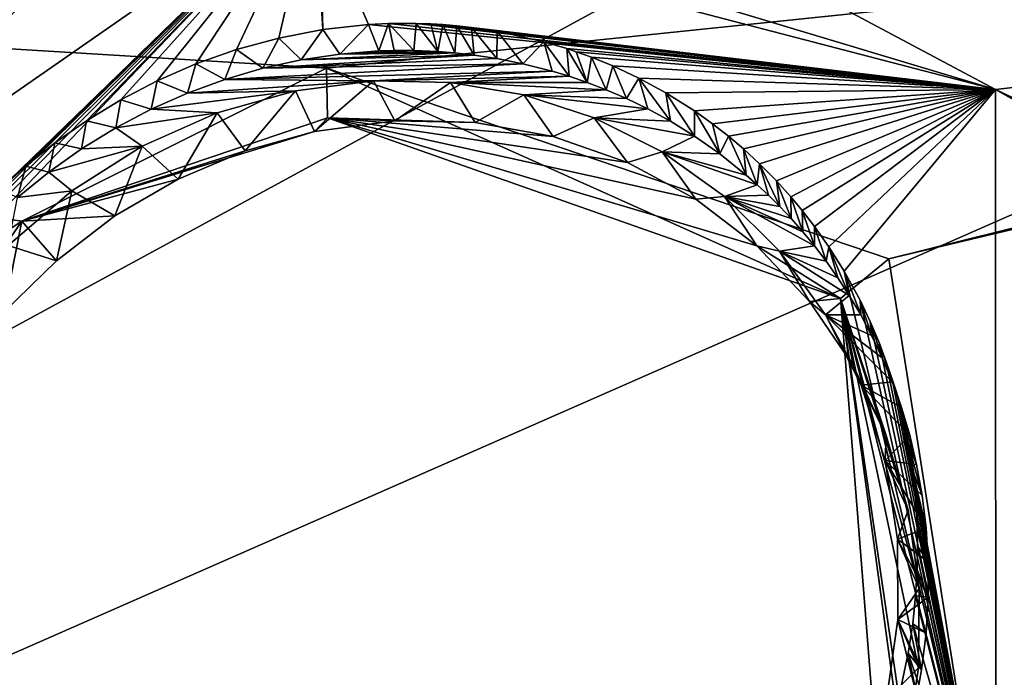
# Model space of a CAD drawing. Header units: millimetres. Extents: x -147 to 294, y -82 to 275.
# Tile 565 of 609: x 272.98 to 276.66, y 221.93 to 224.38. Entities that reach past the tile are written whole.
import ezdxf

# ---------------------------------------------------------------- set-up
doc = ezdxf.new("R2010")
doc.units = ezdxf.units.MM
doc.header["$LTSCALE"] = 67.506716
for name, color, linetype in [('2099', 7, 'CONTINUOUS'), ('2172', 7, 'CONTINUOUS'), ('2660', 7, 'CONTINUOUS'), ('2661', 7, 'CONTINUOUS'), ('2662', 7, 'CONTINUOUS'), ('2663', 7, 'CONTINUOUS'), ('2664', 7, 'CONTINUOUS'), ('2665', 7, 'CONTINUOUS'), ('2666', 7, 'CONTINUOUS'), ('2667', 7, 'CONTINUOUS'), ('2668', 7, 'CONTINUOUS'), ('556', 7, 'CONTINUOUS'), ('871', 7, 'CONTINUOUS')]:
    doc.layers.add(name, color=color, linetype=linetype)

msp = doc.modelspace()

# ---------------------------------------------------------------- linework, layer by layer
at = {"layer": '2099', "linetype": 'CONTINUOUS'}
for points in [[(266.6581, 227.5591, -14.8473), (274.033, 225.5066, -17.2781), (271.3782, 223.8974, -16.7932), (266.6581, 227.5591, -14.8473)], [(274.033, 225.5066, -17.2781), (281.793, 224.723, -19.9398), (276.6296, 224.1244, -18.343), (274.033, 225.5066, -17.2781)], [(281.793, 224.723, -19.9398), (288.0619, 218.7302, -23.5002), (276.6296, 224.1244, -18.343), (281.793, 224.723, -19.9398)], [(288.0619, 218.7302, -23.5002), (282.7812, 220.6561, -21.1179), (276.6296, 224.1244, -18.343), (288.0619, 218.7302, -23.5002)], [(276.6296, 224.1244, -18.343), (282.7812, 220.6561, -21.1179), (276.6307, 221.0584, -18.9535), (276.6296, 224.1244, -18.343)]]:
    msp.add_3dface(points, dxfattribs=at)
at = {"layer": '2172', "linetype": 'CONTINUOUS'}
for points in [[(283.1685, 219.3606, -19.0425), (290.6644, 226.9256, -20.2654), (274.7503, 219.6667, -16.1932), (283.1685, 219.3606, -19.0425)], [(274.7503, 219.6667, -16.1932), (290.6644, 226.9256, -20.2654), (275.8653, 220.2187, -16.425), (274.7503, 219.6667, -16.1932)], [(275.8653, 220.2187, -16.425), (290.6644, 226.9256, -20.2654), (276.5825, 221.2522, -16.4399), (275.8653, 220.2187, -16.425)], [(290.6644, 226.9256, -20.2654), (282.6839, 225.0918, -17.7011), (276.2308, 223.4914, -15.8877), (290.6644, 226.9256, -20.2654)], [(276.5825, 221.2522, -16.4399), (290.6644, 226.9256, -20.2654), (276.2308, 223.4914, -15.8877), (276.5825, 221.2522, -16.4399)], [(282.6839, 225.0918, -17.7011), (264.82, 224.7735, -12.4507), (274.129, 224.2033, -15.1095), (282.6839, 225.0918, -17.7011)], [(276.2308, 223.4914, -15.8877), (282.6839, 225.0918, -17.7011), (274.129, 224.2033, -15.1095), (276.2308, 223.4914, -15.8877)], [(264.82, 224.7735, -12.4507), (264.1579, 217.7465, -13.6393), (272.9912, 223.6325, -14.8788), (264.82, 224.7735, -12.4507)], [(274.129, 224.2033, -15.1095), (264.82, 224.7735, -12.4507), (272.9912, 223.6325, -14.8788), (274.129, 224.2033, -15.1095)], [(272.9912, 223.6325, -14.8788), (264.1579, 217.7465, -13.6393), (272.2961, 222.6223, -14.8677), (272.9912, 223.6325, -14.8788)]]:
    msp.add_3dface(points, dxfattribs=at)
at = {"layer": '2660', "linetype": 'CONTINUOUS'}
for points in [[(276.2308, 223.4914, -15.8877), (274.129, 224.2033, -15.1095), (276.0496, 223.343, -15.9696), (276.2308, 223.4914, -15.8877)], [(276.0496, 223.343, -15.9696), (274.129, 224.2033, -15.1095), (274.1339, 224.0178, -15.2339), (276.0496, 223.343, -15.9696)], [(274.0849, 223.9668, -15.46), (274.3855, 224.0064, -15.5521), (274.1339, 224.0178, -15.2339), (274.0849, 223.9668, -15.46)], [(276.0496, 223.343, -15.9696), (274.1339, 224.0178, -15.2339), (275.7369, 223.5399, -16.0912), (276.0496, 223.343, -15.9696)], [(275.7369, 223.5399, -16.0912), (274.1339, 224.0178, -15.2339), (275.509, 223.7144, -15.9814), (275.7369, 223.5399, -16.0912)], [(275.509, 223.7144, -15.9814), (274.1339, 224.0178, -15.2339), (275.2536, 223.8515, -15.87), (275.509, 223.7144, -15.9814)], [(275.2536, 223.8515, -15.87), (274.1339, 224.0178, -15.2339), (274.9765, 223.9477, -15.7593), (275.2536, 223.8515, -15.87)], [(274.9765, 223.9477, -15.7593), (274.1339, 224.0178, -15.2339), (274.6848, 224, -15.6525), (274.9765, 223.9477, -15.7593)], [(274.6848, 224, -15.6525), (274.1339, 224.0178, -15.2339), (274.3855, 224.0064, -15.5521), (274.6848, 224, -15.6525)], [(275.9341, 223.3313, -16.1972), (276.0496, 223.343, -15.9696), (275.7369, 223.5399, -16.0912), (275.9341, 223.3313, -16.1972)], [(276.5825, 221.2522, -16.4399), (276.2308, 223.4914, -15.8877), (276.0496, 223.343, -15.9696), (276.5825, 221.2522, -16.4399)], [(276.0969, 223.0926, -16.2978), (276.0496, 223.343, -15.9696), (275.9341, 223.3313, -16.1972), (276.0969, 223.0926, -16.2978)], [(276.3318, 221.2804, -16.4628), (276.5825, 221.2522, -16.4399), (276.0496, 223.343, -15.9696), (276.3318, 221.2804, -16.4628)], [(276.3318, 221.2804, -16.4628), (276.0496, 223.343, -15.9696), (276.2061, 221.3757, -16.6655), (276.3318, 221.2804, -16.4628)], [(276.2061, 221.3757, -16.6655), (276.0496, 223.343, -15.9696), (276.2949, 221.6667, -16.6393), (276.2061, 221.3757, -16.6655)], [(276.2949, 221.6667, -16.6393), (276.0496, 223.343, -15.9696), (276.341, 221.9636, -16.5975), (276.2949, 221.6667, -16.6393)], [(276.341, 221.9636, -16.5975), (276.0496, 223.343, -15.9696), (276.3437, 222.2604, -16.5412), (276.341, 221.9636, -16.5975)], [(276.3437, 222.2604, -16.5412), (276.0496, 223.343, -15.9696), (276.3033, 222.5519, -16.4714), (276.3437, 222.2604, -16.5412)], [(276.3033, 222.5519, -16.4714), (276.0496, 223.343, -15.9696), (276.2207, 222.8312, -16.3897), (276.3033, 222.5519, -16.4714)], [(276.2207, 222.8312, -16.3897), (276.0496, 223.343, -15.9696), (276.0969, 223.0926, -16.2978), (276.2207, 222.8312, -16.3897)]]:
    msp.add_3dface(points, dxfattribs=at)
at = {"layer": '2661', "linetype": 'CONTINUOUS'}
for points in [[(274.129, 224.2033, -15.1095), (272.9912, 223.6325, -14.8788), (274.1339, 224.0178, -15.2339), (274.129, 224.2033, -15.1095)], [(272.9912, 223.6325, -14.8788), (274.0849, 223.9668, -15.46), (274.1339, 224.0178, -15.2339), (272.9912, 223.6325, -14.8788)], [(274.0849, 223.9668, -15.46), (272.9912, 223.6325, -14.8788), (273.8252, 223.8947, -15.3877), (274.0849, 223.9668, -15.46)], [(273.8252, 223.8947, -15.3877), (272.9912, 223.6325, -14.8788), (273.5752, 223.7891, -15.3253), (273.8252, 223.8947, -15.3877)], [(273.5752, 223.7891, -15.3253), (272.9912, 223.6325, -14.8788), (273.3389, 223.6514, -15.2736), (273.5752, 223.7891, -15.3253)], [(272.9912, 223.6325, -14.8788), (272.2961, 222.6223, -14.8677), (272.9239, 223.2916, -15.2052), (272.9912, 223.6325, -14.8788)], [(273.1205, 223.4844, -15.2334), (272.9912, 223.6325, -14.8788), (272.9239, 223.2916, -15.2052), (273.1205, 223.4844, -15.2334)], [(273.3389, 223.6514, -15.2736), (272.9912, 223.6325, -14.8788), (273.1205, 223.4844, -15.2334), (273.3389, 223.6514, -15.2736)]]:
    msp.add_3dface(points, dxfattribs=at)
at = {"layer": '2662', "linetype": 'CONTINUOUS'}
for points in [[(274.014, 224.1186, -16.1518), (273.8252, 223.8947, -15.3877), (273.7212, 224.0366, -16.0794), (274.014, 224.1186, -16.1518)], [(274.0849, 223.9668, -15.46), (273.8252, 223.8947, -15.3877), (274.014, 224.1186, -16.1518), (274.0849, 223.9668, -15.46)], [(273.7212, 224.0366, -16.0794), (273.5752, 223.7891, -15.3253), (273.4406, 223.9115, -16.0191), (273.7212, 224.0366, -16.0794)], [(273.8252, 223.8947, -15.3877), (273.5752, 223.7891, -15.3253), (273.7212, 224.0366, -16.0794), (273.8252, 223.8947, -15.3877)], [(273.4406, 223.9115, -16.0191), (273.3389, 223.6514, -15.2736), (273.1783, 223.7452, -15.9726), (273.4406, 223.9115, -16.0191)], [(273.5752, 223.7891, -15.3253), (273.3389, 223.6514, -15.2736), (273.4406, 223.9115, -16.0191), (273.5752, 223.7891, -15.3253)], [(273.1783, 223.7452, -15.9726), (273.1205, 223.4844, -15.2334), (272.9402, 223.5417, -15.9406), (273.1783, 223.7452, -15.9726)], [(273.3389, 223.6514, -15.2736), (273.1205, 223.4844, -15.2334), (273.1783, 223.7452, -15.9726), (273.3389, 223.6514, -15.2736)], [(273.1205, 223.4844, -15.2334), (272.9239, 223.2916, -15.2052), (272.9402, 223.5417, -15.9406), (273.1205, 223.4844, -15.2334)]]:
    msp.add_3dface(points, dxfattribs=at)
at = {"layer": '2663', "linetype": 'CONTINUOUS'}
for points in [[(274.0849, 223.9668, -15.46), (274.014, 224.1186, -16.1518), (274.3056, 224.1557, -16.2328), (274.0849, 223.9668, -15.46)], [(274.3855, 224.0064, -15.5521), (274.0849, 223.9668, -15.46), (274.3056, 224.1557, -16.2328), (274.3855, 224.0064, -15.5521)], [(274.5927, 224.15, -16.321), (274.3855, 224.0064, -15.5521), (274.3056, 224.1557, -16.2328), (274.5927, 224.15, -16.321)], [(274.6848, 224, -15.6525), (274.3855, 224.0064, -15.5521), (274.5927, 224.15, -16.321), (274.6848, 224, -15.6525)], [(274.8673, 224.1036, -16.4135), (274.6848, 224, -15.6525), (274.5927, 224.15, -16.321), (274.8673, 224.1036, -16.4135)], [(274.9765, 223.9477, -15.7593), (274.6848, 224, -15.6525), (274.8673, 224.1036, -16.4135), (274.9765, 223.9477, -15.7593)], [(275.1296, 224.0184, -16.5101), (274.9765, 223.9477, -15.7593), (274.8673, 224.1036, -16.4135), (275.1296, 224.0184, -16.5101)], [(275.2536, 223.8515, -15.87), (274.9765, 223.9477, -15.7593), (275.1296, 224.0184, -16.5101), (275.2536, 223.8515, -15.87)], [(275.3831, 223.8913, -16.6123), (275.2536, 223.8515, -15.87), (275.1296, 224.0184, -16.5101), (275.3831, 223.8913, -16.6123)], [(275.509, 223.7144, -15.9814), (275.2536, 223.8515, -15.87), (275.3831, 223.8913, -16.6123), (275.509, 223.7144, -15.9814)], [(275.6164, 223.7239, -16.7166), (275.509, 223.7144, -15.9814), (275.3831, 223.8913, -16.6123), (275.6164, 223.7239, -16.7166)], [(275.7369, 223.5399, -16.0912), (275.509, 223.7144, -15.9814), (275.6164, 223.7239, -16.7166), (275.7369, 223.5399, -16.0912)], [(275.8217, 223.5197, -16.8197), (275.7369, 223.5399, -16.0912), (275.6164, 223.7239, -16.7166), (275.8217, 223.5197, -16.8197)], [(275.9341, 223.3313, -16.1972), (275.7369, 223.5399, -16.0912), (275.8217, 223.5197, -16.8197), (275.9341, 223.3313, -16.1972)], [(275.9943, 223.2817, -16.9197), (275.9341, 223.3313, -16.1972), (275.8217, 223.5197, -16.8197), (275.9943, 223.2817, -16.9197)], [(276.0969, 223.0926, -16.2978), (275.9341, 223.3313, -16.1972), (275.9943, 223.2817, -16.9197), (276.0969, 223.0926, -16.2978)], [(276.1267, 223.0196, -17.0122), (276.0969, 223.0926, -16.2978), (275.9943, 223.2817, -16.9197), (276.1267, 223.0196, -17.0122)], [(276.2207, 222.8312, -16.3897), (276.0969, 223.0926, -16.2978), (276.1267, 223.0196, -17.0122), (276.2207, 222.8312, -16.3897)], [(276.2168, 222.7381, -17.0956), (276.2207, 222.8312, -16.3897), (276.1267, 223.0196, -17.0122), (276.2168, 222.7381, -17.0956)], [(276.3033, 222.5519, -16.4714), (276.2207, 222.8312, -16.3897), (276.2168, 222.7381, -17.0956), (276.3033, 222.5519, -16.4714)], [(276.2631, 222.4437, -17.1683), (276.3033, 222.5519, -16.4714), (276.2168, 222.7381, -17.0956), (276.2631, 222.4437, -17.1683)], [(276.3437, 222.2604, -16.5412), (276.3033, 222.5519, -16.4714), (276.2631, 222.4437, -17.1683), (276.3437, 222.2604, -16.5412)], [(276.2647, 222.1436, -17.2284), (276.3437, 222.2604, -16.5412), (276.2631, 222.4437, -17.1683), (276.2647, 222.1436, -17.2284)], [(276.341, 221.9636, -16.5975), (276.3437, 222.2604, -16.5412), (276.2647, 222.1436, -17.2284), (276.341, 221.9636, -16.5975)], [(276.2216, 221.8442, -17.2746), (276.341, 221.9636, -16.5975), (276.2647, 222.1436, -17.2284), (276.2216, 221.8442, -17.2746)], [(276.2949, 221.6667, -16.6393), (276.341, 221.9636, -16.5975), (276.2216, 221.8442, -17.2746), (276.2949, 221.6667, -16.6393)]]:
    msp.add_3dface(points, dxfattribs=at)
at = {"layer": '2664', "linetype": 'CONTINUOUS'}
for points in [[(274.0352, 224.2345, -16.1363), (274.1795, 224.256, -16.1758), (274.6094, 224.2606, -16.3052), (274.0352, 224.2345, -16.1363)], [(274.6819, 224.2524, -16.3288), (274.0352, 224.2345, -16.1363), (274.6094, 224.2606, -16.3052), (274.6819, 224.2524, -16.3288)], [(274.1795, 224.256, -16.1758), (274.3251, 224.2676, -16.2176), (274.4554, 224.2693, -16.2567), (274.1795, 224.256, -16.1758)], [(274.546, 224.2656, -16.285), (274.1795, 224.256, -16.1758), (274.4554, 224.2693, -16.2567), (274.546, 224.2656, -16.285)], [(274.6094, 224.2606, -16.3052), (274.1795, 224.256, -16.1758), (274.546, 224.2656, -16.285), (274.6094, 224.2606, -16.3052)], [(274.4554, 224.2693, -16.2567), (274.3251, 224.2676, -16.2176), (274.382, 224.2694, -16.2345), (274.4554, 224.2693, -16.2567)], [(273.7499, 224.1615, -16.0644), (273.892, 224.203, -16.0992), (274.8637, 224.2202, -16.3903), (273.7499, 224.1615, -16.0644)], [(274.9725, 224.1925, -16.4288), (273.7499, 224.1615, -16.0644), (274.8637, 224.2202, -16.3903), (274.9725, 224.1925, -16.4288)], [(273.892, 224.203, -16.0992), (274.0352, 224.2345, -16.1363), (274.6819, 224.2524, -16.3288), (273.892, 224.203, -16.0992)], [(274.7661, 224.2397, -16.3568), (273.892, 224.203, -16.0992), (274.6819, 224.2524, -16.3288), (274.7661, 224.2397, -16.3568)], [(274.8637, 224.2202, -16.3903), (273.892, 224.203, -16.0992), (274.7661, 224.2397, -16.3568), (274.8637, 224.2202, -16.3903)], [(274.3056, 224.1557, -16.2328), (273.7499, 224.1615, -16.0644), (274.9725, 224.1925, -16.4288), (274.3056, 224.1557, -16.2328)], [(275.0367, 224.1731, -16.4522), (274.3056, 224.1557, -16.2328), (274.9725, 224.1925, -16.4288), (275.0367, 224.1731, -16.4522)], [(273.7499, 224.1615, -16.0644), (274.3056, 224.1557, -16.2328), (273.6108, 224.1106, -16.0324), (273.7499, 224.1615, -16.0644)], [(274.3056, 224.1557, -16.2328), (274.014, 224.1186, -16.1518), (273.6108, 224.1106, -16.0324), (274.3056, 224.1557, -16.2328)], [(274.5927, 224.15, -16.321), (274.3056, 224.1557, -16.2328), (275.0367, 224.1731, -16.4522), (274.5927, 224.15, -16.321)], [(275.1039, 224.1501, -16.4772), (274.5927, 224.15, -16.321), (275.0367, 224.1731, -16.4522), (275.1039, 224.1501, -16.4772)], [(275.1748, 224.1228, -16.5041), (274.5927, 224.15, -16.321), (275.1039, 224.1501, -16.4772), (275.1748, 224.1228, -16.5041)], [(274.8673, 224.1036, -16.4135), (274.5927, 224.15, -16.321), (275.1748, 224.1228, -16.5041), (274.8673, 224.1036, -16.4135)], [(274.014, 224.1186, -16.1518), (273.7212, 224.0366, -16.0794), (273.4746, 224.0499, -16.0031), (274.014, 224.1186, -16.1518)], [(273.6108, 224.1106, -16.0324), (274.014, 224.1186, -16.1518), (273.4746, 224.0499, -16.0031), (273.6108, 224.1106, -16.0324)], [(275.25, 224.0902, -16.5334), (274.8673, 224.1036, -16.4135), (275.1748, 224.1228, -16.5041), (275.25, 224.0902, -16.5334)], [(275.1296, 224.0184, -16.5101), (274.8673, 224.1036, -16.4135), (275.3299, 224.0514, -16.5654), (275.1296, 224.0184, -16.5101)], [(275.3299, 224.0514, -16.5654), (274.8673, 224.1036, -16.4135), (275.25, 224.0902, -16.5334), (275.3299, 224.0514, -16.5654)], [(273.4746, 224.0499, -16.0031), (273.7212, 224.0366, -16.0794), (273.3423, 223.9802, -15.9769), (273.4746, 224.0499, -16.0031)], [(273.7212, 224.0366, -16.0794), (273.4406, 223.9115, -16.0191), (273.3423, 223.9802, -15.9769), (273.7212, 224.0366, -16.0794)], [(275.4149, 224.0049, -16.6005), (275.1296, 224.0184, -16.5101), (275.3299, 224.0514, -16.5654), (275.4149, 224.0049, -16.6005)], [(275.3831, 223.8913, -16.6123), (275.1296, 224.0184, -16.5101), (275.5049, 223.9493, -16.6389), (275.3831, 223.8913, -16.6123)], [(275.5049, 223.9493, -16.6389), (275.1296, 224.0184, -16.5101), (275.4149, 224.0049, -16.6005), (275.5049, 223.9493, -16.6389)], [(273.3423, 223.9802, -15.9769), (273.4406, 223.9115, -16.0191), (273.2148, 223.9019, -15.9538), (273.3423, 223.9802, -15.9769)], [(275.5996, 223.8829, -16.6809), (275.3831, 223.8913, -16.6123), (275.5049, 223.9493, -16.6389), (275.5996, 223.8829, -16.6809)], [(273.4406, 223.9115, -16.0191), (273.1783, 223.7452, -15.9726), (273.092, 223.8151, -15.9337), (273.4406, 223.9115, -16.0191)], [(273.2148, 223.9019, -15.9538), (273.4406, 223.9115, -16.0191), (273.092, 223.8151, -15.9337), (273.2148, 223.9019, -15.9538)], [(275.6164, 223.7239, -16.7166), (275.3831, 223.8913, -16.6123), (275.7392, 223.7676, -16.7464), (275.6164, 223.7239, -16.7166)], [(275.7392, 223.7676, -16.7464), (275.3831, 223.8913, -16.6123), (275.6981, 223.804, -16.7266), (275.7392, 223.7676, -16.7464)], [(275.6981, 223.804, -16.7266), (275.3831, 223.8913, -16.6123), (275.5996, 223.8829, -16.6809), (275.6981, 223.804, -16.7266)], [(273.092, 223.8151, -15.9337), (273.1783, 223.7452, -15.9726), (272.9754, 223.7205, -15.9171), (273.092, 223.8151, -15.9337)], [(273.1783, 223.7452, -15.9726), (272.9402, 223.5417, -15.9406), (272.9754, 223.7205, -15.9171), (273.1783, 223.7452, -15.9726)], [(275.7809, 223.7287, -16.7668), (275.6164, 223.7239, -16.7166), (275.7392, 223.7676, -16.7464), (275.7809, 223.7287, -16.7668)], [(275.8231, 223.6868, -16.788), (275.6164, 223.7239, -16.7166), (275.7809, 223.7287, -16.7668), (275.8231, 223.6868, -16.788)], [(275.8217, 223.5197, -16.8197), (275.6164, 223.7239, -16.7166), (275.9525, 223.5396, -16.8567), (275.8217, 223.5197, -16.8197)], [(275.9525, 223.5396, -16.8567), (275.6164, 223.7239, -16.7166), (275.9091, 223.5926, -16.8329), (275.9525, 223.5396, -16.8567)], [(275.9091, 223.5926, -16.8329), (275.6164, 223.7239, -16.7166), (275.8658, 223.6414, -16.81), (275.9091, 223.5926, -16.8329)], [(275.8658, 223.6414, -16.81), (275.6164, 223.7239, -16.7166), (275.8231, 223.6868, -16.788), (275.8658, 223.6414, -16.81)], [(275.9963, 223.4825, -16.8814), (275.8217, 223.5197, -16.8197), (275.9525, 223.5396, -16.8567), (275.9963, 223.4825, -16.8814)], [(275.9943, 223.2817, -16.9197), (275.8217, 223.5197, -16.8197), (276.0829, 223.354, -16.9334), (275.9943, 223.2817, -16.9197)], [(276.0829, 223.354, -16.9334), (275.8217, 223.5197, -16.8197), (276.0399, 223.4208, -16.907), (276.0829, 223.354, -16.9334)], [(276.0399, 223.4208, -16.907), (275.8217, 223.5197, -16.8197), (275.9963, 223.4825, -16.8814), (276.0399, 223.4208, -16.907)], [(276.1255, 223.2822, -16.9607), (275.9943, 223.2817, -16.9197), (276.0829, 223.354, -16.9334), (276.1255, 223.2822, -16.9607)], [(276.1664, 223.2045, -16.9886), (275.9943, 223.2817, -16.9197), (276.1255, 223.2822, -16.9607), (276.1664, 223.2045, -16.9886)], [(276.1267, 223.0196, -17.0122), (275.9943, 223.2817, -16.9197), (276.2432, 223.0318, -17.0464), (276.1267, 223.0196, -17.0122)], [(276.2432, 223.0318, -17.0464), (275.9943, 223.2817, -16.9197), (276.2059, 223.1213, -17.0172), (276.2432, 223.0318, -17.0464)], [(276.2059, 223.1213, -17.0172), (275.9943, 223.2817, -16.9197), (276.1664, 223.2045, -16.9886), (276.2059, 223.1213, -17.0172)], [(276.2773, 222.9354, -17.076), (276.1267, 223.0196, -17.0122), (276.2432, 223.0318, -17.0464), (276.2773, 222.9354, -17.076)], [(276.2168, 222.7381, -17.0956), (276.1267, 223.0196, -17.0122), (276.3085, 222.8323, -17.106), (276.2168, 222.7381, -17.0956)], [(276.3085, 222.8323, -17.106), (276.1267, 223.0196, -17.0122), (276.2773, 222.9354, -17.076), (276.3085, 222.8323, -17.106)], [(276.3345, 222.723, -17.1357), (276.2168, 222.7381, -17.0956), (276.3085, 222.8323, -17.106), (276.3345, 222.723, -17.1357)], [(276.2631, 222.4437, -17.1683), (276.2168, 222.7381, -17.0956), (276.3704, 222.4856, -17.1939), (276.2631, 222.4437, -17.1683)], [(276.3704, 222.4856, -17.1939), (276.2168, 222.7381, -17.0956), (276.3554, 222.6072, -17.1651), (276.3704, 222.4856, -17.1939)], [(276.3554, 222.6072, -17.1651), (276.2168, 222.7381, -17.0956), (276.3345, 222.723, -17.1357), (276.3554, 222.6072, -17.1651)], [(276.3778, 222.3592, -17.2213), (276.2631, 222.4437, -17.1683), (276.3704, 222.4856, -17.1939), (276.3778, 222.3592, -17.2213)], [(276.2647, 222.1436, -17.2284), (276.2631, 222.4437, -17.1683), (276.3781, 222.2273, -17.2476), (276.2647, 222.1436, -17.2284)], [(276.3781, 222.2273, -17.2476), (276.2631, 222.4437, -17.1683), (276.3778, 222.3592, -17.2213), (276.3781, 222.2273, -17.2476)], [(276.3699, 222.0928, -17.2718), (276.2647, 222.1436, -17.2284), (276.3781, 222.2273, -17.2476), (276.3699, 222.0928, -17.2718)], [(276.2216, 221.8442, -17.2746), (276.2647, 222.1436, -17.2284), (276.3349, 221.8575, -17.3077), (276.2216, 221.8442, -17.2746)], [(276.3349, 221.8575, -17.3077), (276.2647, 222.1436, -17.2284), (276.3526, 221.9558, -17.2936), (276.3349, 221.8575, -17.3077)], [(276.3526, 221.9558, -17.2936), (276.2647, 222.1436, -17.2284), (276.3699, 222.0928, -17.2718), (276.3526, 221.9558, -17.2936)]]:
    msp.add_3dface(points, dxfattribs=at)
at = {"layer": '2665', "linetype": 'CONTINUOUS'}
for points in [[(274.286, 224.3662, -16.5888), (274.1795, 224.256, -16.1758), (274.1159, 224.3476, -16.5247), (274.286, 224.3662, -16.5888)], [(274.3251, 224.2676, -16.2176), (274.1795, 224.256, -16.1758), (274.286, 224.3662, -16.5888), (274.3251, 224.2676, -16.2176)], [(274.1159, 224.3476, -16.5247), (274.0352, 224.2345, -16.1363), (273.9513, 224.316, -16.4654), (274.1159, 224.3476, -16.5247)], [(274.1795, 224.256, -16.1758), (274.0352, 224.2345, -16.1363), (274.1159, 224.3476, -16.5247), (274.1795, 224.256, -16.1758)], [(273.9513, 224.316, -16.4654), (273.892, 224.203, -16.0992), (273.7929, 224.2728, -16.4107), (273.9513, 224.316, -16.4654)], [(274.0352, 224.2345, -16.1363), (273.892, 224.203, -16.0992), (273.9513, 224.316, -16.4654), (274.0352, 224.2345, -16.1363)], [(273.7929, 224.2728, -16.4107), (273.7499, 224.1615, -16.0644), (273.6415, 224.2191, -16.3607), (273.7929, 224.2728, -16.4107)], [(273.892, 224.203, -16.0992), (273.7499, 224.1615, -16.0644), (273.7929, 224.2728, -16.4107), (273.892, 224.203, -16.0992)], [(273.6415, 224.2191, -16.3607), (273.6108, 224.1106, -16.0324), (273.4973, 224.156, -16.3151), (273.6415, 224.2191, -16.3607)], [(273.7499, 224.1615, -16.0644), (273.6108, 224.1106, -16.0324), (273.6415, 224.2191, -16.3607), (273.7499, 224.1615, -16.0644)], [(273.4973, 224.156, -16.3151), (273.4746, 224.0499, -16.0031), (273.361, 224.0847, -16.2741), (273.4973, 224.156, -16.3151)], [(273.6108, 224.1106, -16.0324), (273.4746, 224.0499, -16.0031), (273.4973, 224.156, -16.3151), (273.6108, 224.1106, -16.0324)], [(273.361, 224.0847, -16.2741), (273.3423, 223.9802, -15.9769), (273.2333, 224.0068, -16.2376), (273.361, 224.0847, -16.2741)], [(273.4746, 224.0499, -16.0031), (273.3423, 223.9802, -15.9769), (273.361, 224.0847, -16.2741), (273.4746, 224.0499, -16.0031)], [(273.2333, 224.0068, -16.2376), (273.2148, 223.9019, -15.9538), (273.1149, 223.924, -16.2056), (273.2333, 224.0068, -16.2376)], [(273.3423, 223.9802, -15.9769), (273.2148, 223.9019, -15.9538), (273.2333, 224.0068, -16.2376), (273.3423, 223.9802, -15.9769)], [(273.1149, 223.924, -16.2056), (273.092, 223.8151, -15.9337), (273.0066, 223.838, -16.1781), (273.1149, 223.924, -16.2056)], [(273.2148, 223.9019, -15.9538), (273.092, 223.8151, -15.9337), (273.1149, 223.924, -16.2056), (273.2148, 223.9019, -15.9538)], [(273.0066, 223.838, -16.1781), (272.9754, 223.7205, -15.9171), (272.9072, 223.7494, -16.1546), (273.0066, 223.838, -16.1781)], [(273.092, 223.8151, -15.9337), (272.9754, 223.7205, -15.9171), (273.0066, 223.838, -16.1781), (273.092, 223.8151, -15.9337)]]:
    msp.add_3dface(points, dxfattribs=at)
at = {"layer": '2666', "linetype": 'CONTINUOUS'}
for points in [[(271.3782, 223.8974, -16.7932), (274.033, 225.5066, -17.2781), (272.0319, 223.4645, -16.7379), (271.3782, 223.8974, -16.7932)], [(272.0319, 223.4645, -16.7379), (274.033, 225.5066, -17.2781), (274.0831, 224.8899, -17.2005), (272.0319, 223.4645, -16.7379)], [(272.4868, 223.2215, -16.0822), (272.0319, 223.4645, -16.7379), (274.0831, 224.8899, -17.2005), (272.4868, 223.2215, -16.0822)], [(272.5789, 223.3661, -16.0929), (272.4868, 223.2215, -16.0822), (274.0831, 224.8899, -17.2005), (272.5789, 223.3661, -16.0929)], [(272.6508, 223.4652, -16.1038), (272.5789, 223.3661, -16.0929), (274.0831, 224.8899, -17.2005), (272.6508, 223.4652, -16.1038)], [(272.7293, 223.5623, -16.1176), (272.6508, 223.4652, -16.1038), (274.0831, 224.8899, -17.2005), (272.7293, 223.5623, -16.1176)], [(272.8152, 223.6577, -16.1345), (272.7293, 223.5623, -16.1176), (274.0831, 224.8899, -17.2005), (272.8152, 223.6577, -16.1345)], [(272.9072, 223.7494, -16.1546), (272.8152, 223.6577, -16.1345), (274.0831, 224.8899, -17.2005), (272.9072, 223.7494, -16.1546)], [(273.0066, 223.838, -16.1781), (272.9072, 223.7494, -16.1546), (274.0831, 224.8899, -17.2005), (273.0066, 223.838, -16.1781)], [(273.1149, 223.924, -16.2056), (273.0066, 223.838, -16.1781), (274.0831, 224.8899, -17.2005), (273.1149, 223.924, -16.2056)], [(273.2333, 224.0068, -16.2376), (273.1149, 223.924, -16.2056), (274.0831, 224.8899, -17.2005), (273.2333, 224.0068, -16.2376)], [(273.361, 224.0847, -16.2741), (273.2333, 224.0068, -16.2376), (274.0831, 224.8899, -17.2005), (273.361, 224.0847, -16.2741)], [(273.4973, 224.156, -16.3151), (273.361, 224.0847, -16.2741), (274.0831, 224.8899, -17.2005), (273.4973, 224.156, -16.3151)], [(273.6415, 224.2191, -16.3607), (273.4973, 224.156, -16.3151), (274.0831, 224.8899, -17.2005), (273.6415, 224.2191, -16.3607)], [(273.7929, 224.2728, -16.4107), (273.6415, 224.2191, -16.3607), (274.0831, 224.8899, -17.2005), (273.7929, 224.2728, -16.4107)], [(273.9513, 224.316, -16.4654), (273.7929, 224.2728, -16.4107), (274.0831, 224.8899, -17.2005), (273.9513, 224.316, -16.4654)], [(274.1159, 224.3476, -16.5247), (273.9513, 224.316, -16.4654), (274.0831, 224.8899, -17.2005), (274.1159, 224.3476, -16.5247)], [(274.1159, 224.3476, -16.5247), (274.0831, 224.8899, -17.2005), (274.105, 224.7823, -17.1424), (274.1159, 224.3476, -16.5247)], [(274.286, 224.3662, -16.5888), (274.1159, 224.3476, -16.5247), (274.105, 224.7823, -17.1424), (274.286, 224.3662, -16.5888)]]:
    msp.add_3dface(points, dxfattribs=at)
at = {"layer": '2667', "linetype": 'CONTINUOUS'}
for points in [[(274.033, 225.5066, -17.2781), (276.6296, 224.1244, -18.343), (274.0831, 224.8899, -17.2005), (274.033, 225.5066, -17.2781)], [(274.0831, 224.8899, -17.2005), (276.6296, 224.1244, -18.343), (274.105, 224.7823, -17.1424), (274.0831, 224.8899, -17.2005)], [(276.6296, 224.1244, -18.343), (274.286, 224.3662, -16.5888), (274.105, 224.7823, -17.1424), (276.6296, 224.1244, -18.343)], [(274.286, 224.3662, -16.5888), (276.6296, 224.1244, -18.343), (274.3616, 224.37, -16.6181), (274.286, 224.3662, -16.5888)], [(274.3616, 224.37, -16.6181), (276.6296, 224.1244, -18.343), (274.4648, 224.3705, -16.6589), (274.3616, 224.37, -16.6181)], [(274.4648, 224.3705, -16.6589), (276.6296, 224.1244, -18.343), (274.5193, 224.3686, -16.6808), (274.4648, 224.3705, -16.6589)], [(274.5193, 224.3686, -16.6808), (276.6296, 224.1244, -18.343), (274.5639, 224.366, -16.6989), (274.5193, 224.3686, -16.6808)], [(274.5639, 224.366, -16.6989), (276.6296, 224.1244, -18.343), (274.6166, 224.3616, -16.7205), (274.5639, 224.366, -16.6989)], [(274.6166, 224.3616, -16.7205), (276.6296, 224.1244, -18.343), (274.6711, 224.3555, -16.7431), (274.6166, 224.3616, -16.7205)], [(274.6711, 224.3555, -16.7431), (276.6296, 224.1244, -18.343), (274.7673, 224.3411, -16.7837), (274.6711, 224.3555, -16.7431)], [(274.7673, 224.3411, -16.7837), (276.6296, 224.1244, -18.343), (274.942, 224.3022, -16.8598), (274.7673, 224.3411, -16.7837)], [(274.942, 224.3022, -16.8598), (276.6296, 224.1244, -18.343), (275.0273, 224.2769, -16.8982), (274.942, 224.3022, -16.8598)], [(275.0273, 224.2769, -16.8982), (276.6296, 224.1244, -18.343), (275.0626, 224.2651, -16.9142), (275.0273, 224.2769, -16.8982)], [(275.0626, 224.2651, -16.9142), (276.6296, 224.1244, -18.343), (275.1191, 224.2446, -16.9404), (275.0626, 224.2651, -16.9142)], [(275.1191, 224.2446, -16.9404), (276.6296, 224.1244, -18.343), (275.1993, 224.2119, -16.978), (275.1191, 224.2446, -16.9404)], [(275.1993, 224.2119, -16.978), (276.6296, 224.1244, -18.343), (275.2962, 224.1665, -17.0246), (275.1993, 224.2119, -16.978)], [(275.2962, 224.1665, -17.0246), (276.6296, 224.1244, -18.343), (275.3974, 224.1114, -17.0749), (275.2962, 224.1665, -17.0246)], [(275.3974, 224.1114, -17.0749), (276.6296, 224.1244, -18.343), (275.5044, 224.0438, -17.1297), (275.3974, 224.1114, -17.0749)], [(275.5044, 224.0438, -17.1297), (276.6296, 224.1244, -18.343), (275.5717, 223.9959, -17.1652), (275.5044, 224.0438, -17.1297)], [(275.5717, 223.9959, -17.1652), (276.6296, 224.1244, -18.343), (275.6312, 223.9494, -17.1973), (275.5717, 223.9959, -17.1652)], [(275.6312, 223.9494, -17.1973), (276.6296, 224.1244, -18.343), (275.6873, 223.9017, -17.2282), (275.6312, 223.9494, -17.1973)], [(275.6873, 223.9017, -17.2282), (276.6296, 224.1244, -18.343), (275.7476, 223.8461, -17.2622), (275.6873, 223.9017, -17.2282)], [(275.7476, 223.8461, -17.2622), (276.6296, 224.1244, -18.343), (275.8103, 223.7828, -17.2987), (275.7476, 223.8461, -17.2622)], [(275.8103, 223.7828, -17.2987), (276.6296, 224.1244, -18.343), (275.8646, 223.7226, -17.3313), (275.8103, 223.7828, -17.2987)], [(275.8646, 223.7226, -17.3313), (276.6296, 224.1244, -18.343), (275.9072, 223.6715, -17.3574), (275.8646, 223.7226, -17.3313)], [(275.9072, 223.6715, -17.3574), (276.6296, 224.1244, -18.343), (275.9528, 223.6125, -17.386), (275.9072, 223.6715, -17.3574)], [(275.9528, 223.6125, -17.386), (276.6296, 224.1244, -18.343), (276.0069, 223.5357, -17.4213), (275.9528, 223.6125, -17.386)], [(276.0069, 223.5357, -17.4213), (276.6296, 224.1244, -18.343), (276.0638, 223.445, -17.4603), (276.0069, 223.5357, -17.4213)], [(276.6296, 224.1244, -18.343), (276.6307, 221.0584, -18.9535), (276.0638, 223.445, -17.4603), (276.6296, 224.1244, -18.343)], [(276.0638, 223.445, -17.4603), (276.6307, 221.0584, -18.9535), (276.1229, 223.337, -17.5031), (276.0638, 223.445, -17.4603)], [(276.1229, 223.337, -17.5031), (276.6307, 221.0584, -18.9535), (276.1607, 223.2578, -17.5325), (276.1229, 223.337, -17.5031)], [(276.1607, 223.2578, -17.5325), (276.6307, 221.0584, -18.9535), (276.1942, 223.1789, -17.5603), (276.1607, 223.2578, -17.5325)], [(276.1942, 223.1789, -17.5603), (276.6307, 221.0584, -18.9535), (276.2212, 223.1069, -17.5844), (276.1942, 223.1789, -17.5603)], [(276.2212, 223.1069, -17.5844), (276.6307, 221.0584, -18.9535), (276.2432, 223.0413, -17.6055), (276.2212, 223.1069, -17.5844)], [(276.2432, 223.0413, -17.6055), (276.6307, 221.0584, -18.9535), (276.2632, 222.974, -17.626), (276.2432, 223.0413, -17.6055)], [(276.2632, 222.974, -17.626), (276.6307, 221.0584, -18.9535), (276.2831, 222.8962, -17.6481), (276.2632, 222.974, -17.626)], [(276.2831, 222.8962, -17.6481), (276.6307, 221.0584, -18.9535), (276.3026, 222.8035, -17.6726), (276.2831, 222.8962, -17.6481)], [(276.3026, 222.8035, -17.6726), (276.6307, 221.0584, -18.9535), (276.3189, 222.7022, -17.6975), (276.3026, 222.8035, -17.6726)], [(276.3189, 222.7022, -17.6975), (276.6307, 221.0584, -18.9535), (276.3302, 222.6005, -17.7205), (276.3189, 222.7022, -17.6975)], [(276.3302, 222.6005, -17.7205), (276.6307, 221.0584, -18.9535), (276.3363, 222.5063, -17.7404), (276.3302, 222.6005, -17.7205)], [(276.3363, 222.5063, -17.7404), (276.6307, 221.0584, -18.9535), (276.3382, 222.4183, -17.7579), (276.3363, 222.5063, -17.7404)], [(276.3382, 222.4183, -17.7579), (276.6307, 221.0584, -18.9535), (276.3366, 222.3293, -17.7739), (276.3382, 222.4183, -17.7579)], [(276.3366, 222.3293, -17.7739), (276.6307, 221.0584, -18.9535), (276.3307, 222.2323, -17.7892), (276.3366, 222.3293, -17.7739)], [(276.3307, 222.2323, -17.7892), (276.6307, 221.0584, -18.9535), (276.3197, 222.1279, -17.8033), (276.3307, 222.2323, -17.7892)], [(276.3197, 222.1279, -17.8033), (276.6307, 221.0584, -18.9535), (276.3028, 222.018, -17.8157), (276.3197, 222.1279, -17.8033)], [(276.3028, 222.018, -17.8157), (276.6307, 221.0584, -18.9535), (276.2784, 221.9005, -17.8265), (276.3028, 222.018, -17.8157)]]:
    msp.add_3dface(points, dxfattribs=at)
at = {"layer": '2668', "linetype": 'CONTINUOUS'}
for points in [[(274.3251, 224.2676, -16.2176), (274.286, 224.3662, -16.5888), (274.3616, 224.37, -16.6181), (274.3251, 224.2676, -16.2176)], [(274.382, 224.2694, -16.2345), (274.3251, 224.2676, -16.2176), (274.3616, 224.37, -16.6181), (274.382, 224.2694, -16.2345)], [(274.4554, 224.2693, -16.2567), (274.3616, 224.37, -16.6181), (274.4648, 224.3705, -16.6589), (274.4554, 224.2693, -16.2567)], [(274.4554, 224.2693, -16.2567), (274.382, 224.2694, -16.2345), (274.3616, 224.37, -16.6181), (274.4554, 224.2693, -16.2567)], [(274.546, 224.2656, -16.285), (274.4554, 224.2693, -16.2567), (274.4648, 224.3705, -16.6589), (274.546, 224.2656, -16.285)], [(274.546, 224.2656, -16.285), (274.4648, 224.3705, -16.6589), (274.5193, 224.3686, -16.6808), (274.546, 224.2656, -16.285)], [(274.546, 224.2656, -16.285), (274.5193, 224.3686, -16.6808), (274.5639, 224.366, -16.6989), (274.546, 224.2656, -16.285)], [(274.6094, 224.2606, -16.3052), (274.546, 224.2656, -16.285), (274.5639, 224.366, -16.6989), (274.6094, 224.2606, -16.3052)], [(274.6094, 224.2606, -16.3052), (274.5639, 224.366, -16.6989), (274.6166, 224.3616, -16.7205), (274.6094, 224.2606, -16.3052)], [(274.6819, 224.2524, -16.3288), (274.6094, 224.2606, -16.3052), (274.6166, 224.3616, -16.7205), (274.6819, 224.2524, -16.3288)], [(274.6819, 224.2524, -16.3288), (274.6166, 224.3616, -16.7205), (274.6711, 224.3555, -16.7431), (274.6819, 224.2524, -16.3288)], [(274.7661, 224.2397, -16.3568), (274.6819, 224.2524, -16.3288), (274.6711, 224.3555, -16.7431), (274.7661, 224.2397, -16.3568)], [(274.7661, 224.2397, -16.3568), (274.6711, 224.3555, -16.7431), (274.7673, 224.3411, -16.7837), (274.7661, 224.2397, -16.3568)], [(274.8637, 224.2202, -16.3903), (274.7661, 224.2397, -16.3568), (274.7673, 224.3411, -16.7837), (274.8637, 224.2202, -16.3903)], [(274.8637, 224.2202, -16.3903), (274.7673, 224.3411, -16.7837), (274.942, 224.3022, -16.8598), (274.8637, 224.2202, -16.3903)], [(274.9725, 224.1925, -16.4288), (274.8637, 224.2202, -16.3903), (274.942, 224.3022, -16.8598), (274.9725, 224.1925, -16.4288)], [(275.0367, 224.1731, -16.4522), (274.9725, 224.1925, -16.4288), (274.942, 224.3022, -16.8598), (275.0367, 224.1731, -16.4522)], [(275.0367, 224.1731, -16.4522), (274.942, 224.3022, -16.8598), (275.0273, 224.2769, -16.8982), (275.0367, 224.1731, -16.4522)], [(275.1039, 224.1501, -16.4772), (275.0367, 224.1731, -16.4522), (275.0273, 224.2769, -16.8982), (275.1039, 224.1501, -16.4772)], [(275.1039, 224.1501, -16.4772), (275.0273, 224.2769, -16.8982), (275.0626, 224.2651, -16.9142), (275.1039, 224.1501, -16.4772)], [(275.1039, 224.1501, -16.4772), (275.0626, 224.2651, -16.9142), (275.1191, 224.2446, -16.9404), (275.1039, 224.1501, -16.4772)], [(275.1748, 224.1228, -16.5041), (275.1039, 224.1501, -16.4772), (275.1191, 224.2446, -16.9404), (275.1748, 224.1228, -16.5041)], [(275.1748, 224.1228, -16.5041), (275.1191, 224.2446, -16.9404), (275.1993, 224.2119, -16.978), (275.1748, 224.1228, -16.5041)], [(275.25, 224.0902, -16.5334), (275.1748, 224.1228, -16.5041), (275.1993, 224.2119, -16.978), (275.25, 224.0902, -16.5334)], [(275.25, 224.0902, -16.5334), (275.1993, 224.2119, -16.978), (275.2962, 224.1665, -17.0246), (275.25, 224.0902, -16.5334)], [(275.3299, 224.0514, -16.5654), (275.25, 224.0902, -16.5334), (275.2962, 224.1665, -17.0246), (275.3299, 224.0514, -16.5654)], [(275.4149, 224.0049, -16.6005), (275.3299, 224.0514, -16.5654), (275.2962, 224.1665, -17.0246), (275.4149, 224.0049, -16.6005)], [(275.4149, 224.0049, -16.6005), (275.2962, 224.1665, -17.0246), (275.3974, 224.1114, -17.0749), (275.4149, 224.0049, -16.6005)], [(275.5049, 223.9493, -16.6389), (275.4149, 224.0049, -16.6005), (275.3974, 224.1114, -17.0749), (275.5049, 223.9493, -16.6389)], [(275.5049, 223.9493, -16.6389), (275.3974, 224.1114, -17.0749), (275.5044, 224.0438, -17.1297), (275.5049, 223.9493, -16.6389)], [(275.5996, 223.8829, -16.6809), (275.5049, 223.9493, -16.6389), (275.5044, 224.0438, -17.1297), (275.5996, 223.8829, -16.6809)], [(275.5996, 223.8829, -16.6809), (275.5044, 224.0438, -17.1297), (275.5717, 223.9959, -17.1652), (275.5996, 223.8829, -16.6809)], [(275.5996, 223.8829, -16.6809), (275.5717, 223.9959, -17.1652), (275.6312, 223.9494, -17.1973), (275.5996, 223.8829, -16.6809)], [(275.6981, 223.804, -16.7266), (275.5996, 223.8829, -16.6809), (275.6312, 223.9494, -17.1973), (275.6981, 223.804, -16.7266)], [(275.6981, 223.804, -16.7266), (275.6312, 223.9494, -17.1973), (275.6873, 223.9017, -17.2282), (275.6981, 223.804, -16.7266)], [(275.7392, 223.7676, -16.7464), (275.6981, 223.804, -16.7266), (275.6873, 223.9017, -17.2282), (275.7392, 223.7676, -16.7464)], [(275.7392, 223.7676, -16.7464), (275.6873, 223.9017, -17.2282), (275.7476, 223.8461, -17.2622), (275.7392, 223.7676, -16.7464)], [(275.7809, 223.7287, -16.7668), (275.7392, 223.7676, -16.7464), (275.7476, 223.8461, -17.2622), (275.7809, 223.7287, -16.7668)], [(275.8231, 223.6868, -16.788), (275.7809, 223.7287, -16.7668), (275.7476, 223.8461, -17.2622), (275.8231, 223.6868, -16.788)], [(275.8231, 223.6868, -16.788), (275.7476, 223.8461, -17.2622), (275.8103, 223.7828, -17.2987), (275.8231, 223.6868, -16.788)], [(275.8658, 223.6414, -16.81), (275.8231, 223.6868, -16.788), (275.8103, 223.7828, -17.2987), (275.8658, 223.6414, -16.81)], [(275.8658, 223.6414, -16.81), (275.8103, 223.7828, -17.2987), (275.8646, 223.7226, -17.3313), (275.8658, 223.6414, -16.81)], [(275.9091, 223.5926, -16.8329), (275.8658, 223.6414, -16.81), (275.8646, 223.7226, -17.3313), (275.9091, 223.5926, -16.8329)], [(275.9091, 223.5926, -16.8329), (275.8646, 223.7226, -17.3313), (275.9072, 223.6715, -17.3574), (275.9091, 223.5926, -16.8329)], [(275.9525, 223.5396, -16.8567), (275.9091, 223.5926, -16.8329), (275.9072, 223.6715, -17.3574), (275.9525, 223.5396, -16.8567)], [(275.9525, 223.5396, -16.8567), (275.9072, 223.6715, -17.3574), (275.9528, 223.6125, -17.386), (275.9525, 223.5396, -16.8567)], [(275.9963, 223.4825, -16.8814), (275.9525, 223.5396, -16.8567), (275.9528, 223.6125, -17.386), (275.9963, 223.4825, -16.8814)], [(275.9963, 223.4825, -16.8814), (275.9528, 223.6125, -17.386), (276.0069, 223.5357, -17.4213), (275.9963, 223.4825, -16.8814)], [(276.0399, 223.4208, -16.907), (275.9963, 223.4825, -16.8814), (276.0069, 223.5357, -17.4213), (276.0399, 223.4208, -16.907)], [(276.0829, 223.354, -16.9334), (276.0399, 223.4208, -16.907), (276.0069, 223.5357, -17.4213), (276.0829, 223.354, -16.9334)], [(276.0829, 223.354, -16.9334), (276.0069, 223.5357, -17.4213), (276.0638, 223.445, -17.4603), (276.0829, 223.354, -16.9334)], [(276.1255, 223.2822, -16.9607), (276.0829, 223.354, -16.9334), (276.0638, 223.445, -17.4603), (276.1255, 223.2822, -16.9607)], [(276.1255, 223.2822, -16.9607), (276.0638, 223.445, -17.4603), (276.1229, 223.337, -17.5031), (276.1255, 223.2822, -16.9607)], [(276.1664, 223.2045, -16.9886), (276.1255, 223.2822, -16.9607), (276.1229, 223.337, -17.5031), (276.1664, 223.2045, -16.9886)], [(276.1664, 223.2045, -16.9886), (276.1229, 223.337, -17.5031), (276.1607, 223.2578, -17.5325), (276.1664, 223.2045, -16.9886)], [(276.2059, 223.1213, -17.0172), (276.1664, 223.2045, -16.9886), (276.1607, 223.2578, -17.5325), (276.2059, 223.1213, -17.0172)], [(276.2059, 223.1213, -17.0172), (276.1607, 223.2578, -17.5325), (276.1942, 223.1789, -17.5603), (276.2059, 223.1213, -17.0172)], [(276.2432, 223.0318, -17.0464), (276.2059, 223.1213, -17.0172), (276.1942, 223.1789, -17.5603), (276.2432, 223.0318, -17.0464)], [(276.2432, 223.0318, -17.0464), (276.1942, 223.1789, -17.5603), (276.2212, 223.1069, -17.5844), (276.2432, 223.0318, -17.0464)], [(276.2773, 222.9354, -17.076), (276.2432, 223.0318, -17.0464), (276.2212, 223.1069, -17.5844), (276.2773, 222.9354, -17.076)], [(276.2773, 222.9354, -17.076), (276.2212, 223.1069, -17.5844), (276.2432, 223.0413, -17.6055), (276.2773, 222.9354, -17.076)], [(276.2773, 222.9354, -17.076), (276.2432, 223.0413, -17.6055), (276.2632, 222.974, -17.626), (276.2773, 222.9354, -17.076)], [(276.3085, 222.8323, -17.106), (276.2773, 222.9354, -17.076), (276.2632, 222.974, -17.626), (276.3085, 222.8323, -17.106)], [(276.3085, 222.8323, -17.106), (276.2632, 222.974, -17.626), (276.2831, 222.8962, -17.6481), (276.3085, 222.8323, -17.106)], [(276.3345, 222.723, -17.1357), (276.3085, 222.8323, -17.106), (276.2831, 222.8962, -17.6481), (276.3345, 222.723, -17.1357)], [(276.3345, 222.723, -17.1357), (276.2831, 222.8962, -17.6481), (276.3026, 222.8035, -17.6726), (276.3345, 222.723, -17.1357)], [(276.3554, 222.6072, -17.1651), (276.3345, 222.723, -17.1357), (276.3026, 222.8035, -17.6726), (276.3554, 222.6072, -17.1651)], [(276.3554, 222.6072, -17.1651), (276.3026, 222.8035, -17.6726), (276.3189, 222.7022, -17.6975), (276.3554, 222.6072, -17.1651)], [(276.3704, 222.4856, -17.1939), (276.3554, 222.6072, -17.1651), (276.3189, 222.7022, -17.6975), (276.3704, 222.4856, -17.1939)], [(276.3704, 222.4856, -17.1939), (276.3189, 222.7022, -17.6975), (276.3302, 222.6005, -17.7205), (276.3704, 222.4856, -17.1939)], [(276.3704, 222.4856, -17.1939), (276.3302, 222.6005, -17.7205), (276.3363, 222.5063, -17.7404), (276.3704, 222.4856, -17.1939)], [(276.3778, 222.3592, -17.2213), (276.3704, 222.4856, -17.1939), (276.3363, 222.5063, -17.7404), (276.3778, 222.3592, -17.2213)], [(276.3778, 222.3592, -17.2213), (276.3363, 222.5063, -17.7404), (276.3382, 222.4183, -17.7579), (276.3778, 222.3592, -17.2213)], [(276.3781, 222.2273, -17.2476), (276.3382, 222.4183, -17.7579), (276.3366, 222.3293, -17.7739), (276.3781, 222.2273, -17.2476)], [(276.3781, 222.2273, -17.2476), (276.3778, 222.3592, -17.2213), (276.3382, 222.4183, -17.7579), (276.3781, 222.2273, -17.2476)], [(276.3781, 222.2273, -17.2476), (276.3366, 222.3293, -17.7739), (276.3307, 222.2323, -17.7892), (276.3781, 222.2273, -17.2476)], [(276.3699, 222.0928, -17.2718), (276.3307, 222.2323, -17.7892), (276.3197, 222.1279, -17.8033), (276.3699, 222.0928, -17.2718)], [(276.3699, 222.0928, -17.2718), (276.3781, 222.2273, -17.2476), (276.3307, 222.2323, -17.7892), (276.3699, 222.0928, -17.2718)], [(276.3526, 221.9558, -17.2936), (276.3197, 222.1279, -17.8033), (276.3028, 222.018, -17.8157), (276.3526, 221.9558, -17.2936)], [(276.3526, 221.9558, -17.2936), (276.3699, 222.0928, -17.2718), (276.3197, 222.1279, -17.8033), (276.3526, 221.9558, -17.2936)], [(276.3349, 221.8575, -17.3077), (276.3028, 222.018, -17.8157), (276.2784, 221.9005, -17.8265), (276.3349, 221.8575, -17.3077)], [(276.3349, 221.8575, -17.3077), (276.3526, 221.9558, -17.2936), (276.3028, 222.018, -17.8157), (276.3349, 221.8575, -17.3077)]]:
    msp.add_3dface(points, dxfattribs=at)
at = {"layer": '556', "linetype": 'CONTINUOUS'}
for points in [[(275.5593, 240.2651, -36.1212), (289.5876, 244.1441, -33.9631), (262.8979, 217.597, -42.8457), (275.5593, 240.2651, -36.1212)], [(289.5876, 244.1441, -33.9631), (292.0149, 230.39, -37.5033), (262.8979, 217.597, -42.8457), (289.5876, 244.1441, -33.9631)], [(261.5082, 237.5115, -37.2259), (275.5593, 240.2651, -36.1212), (262.8979, 217.597, -42.8457), (261.5082, 237.5115, -37.2259)], [(292.0149, 230.39, -37.5033), (292.6028, 216.4034, -40.8964), (262.8979, 217.597, -42.8457), (292.0149, 230.39, -37.5033)]]:
    msp.add_3dface(points, dxfattribs=at)
at = {"layer": '871', "linetype": 'CONTINUOUS'}
for points in [[(262.1082, 217.339, -41.3386), (288.8419, 231.8653, -35.2357), (258.5558, 231.2743, -37.6522), (262.1082, 217.339, -41.3386)], [(290.0825, 208.2019, -40.991), (288.8419, 231.8653, -35.2357), (262.1082, 217.339, -41.3386), (290.0825, 208.2019, -40.991)]]:
    msp.add_3dface(points, dxfattribs=at)

doc.saveas('drawing.dxf')
